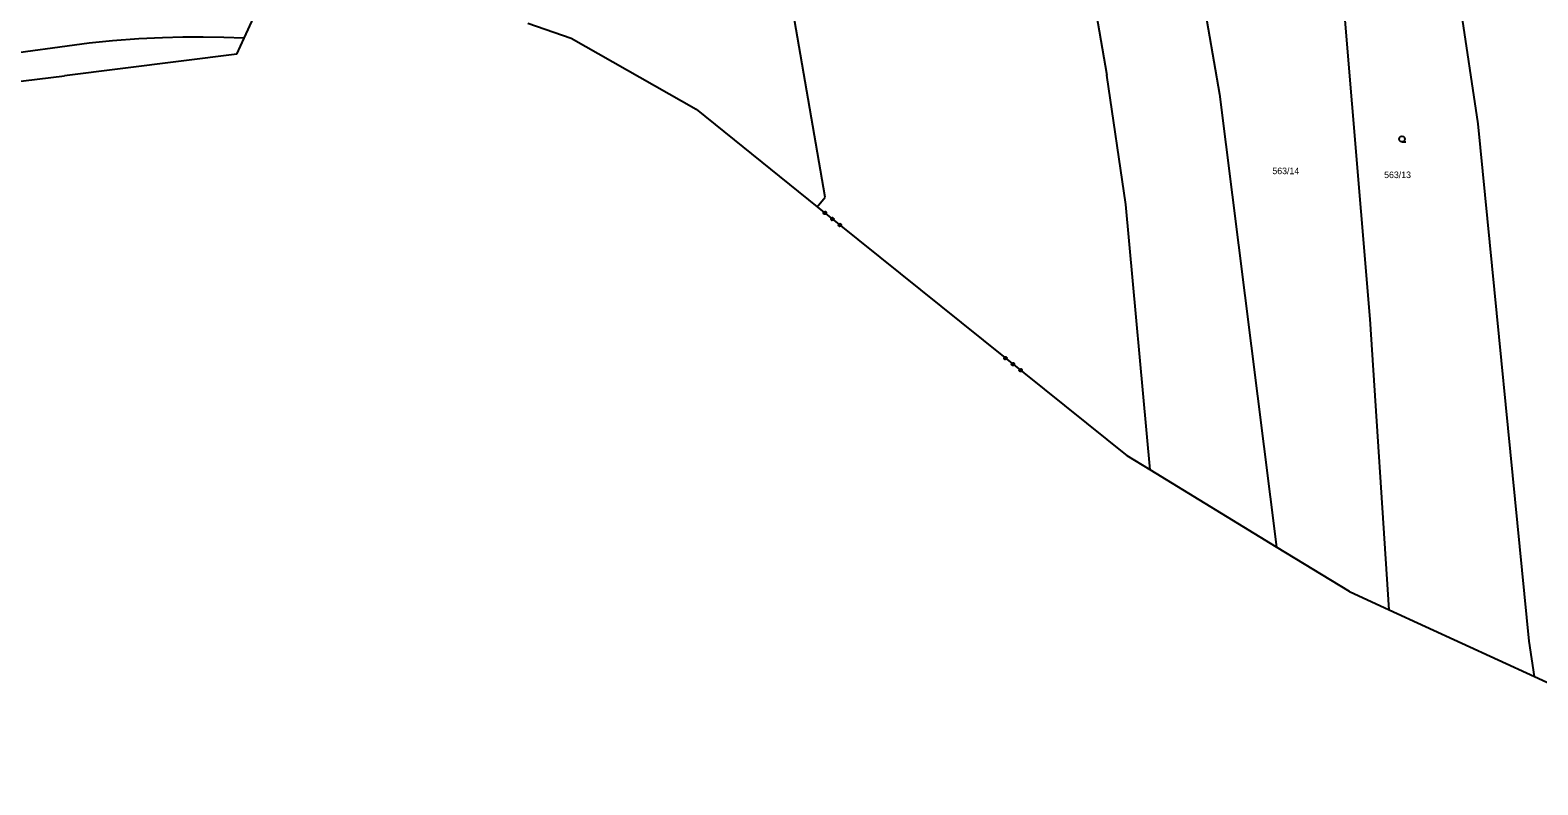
# Model space of a CAD drawing. Extents: x -757994 to -755874, y -1047691 to -1046119.
# Drawn here: x -756830 to -756634.8, y -1047452.6 to -1047354.9 of the extents above; entities that cross this region are included whole.
import ezdxf

# ---------------------------------------------------------------- set-up
doc = ezdxf.new("R2010")
doc.units = 0
doc.layers.add('katastrální mapa', color=7, linetype='Continuous')

msp = doc.modelspace()

# ---------------------------------------------------------------- linework, layer by layer
at = {"layer": 'katastrální mapa'}
for p, q in [((-756696.37, -1047327.59), (-756690.58, -1047360.7)), ((-756681.93, -1047328.93), (-756675.99, -1047363.16)), ((-756802.29, -1047355.94), (-756799.79, -1047350.45)), ((-756656.5, -1047392.3), (-756660, -1047350.4)), ((-756642.53, -1047367.03), (-756644.81, -1047351.72)), ((-756765.54, -1047353.97), (-756759.96, -1047355.94)), ((-756727.06, -1047376.52), (-756731.04, -1047353.53)), ((-756822.35, -1047356.58), (-757022.01, -1047383.57)), ((-756803.23, -1047358), (-756802.29, -1047355.94)), ((-756759.96, -1047355.94), (-756743.75, -1047365.12)), ((-756803.23, -1047358), (-756825.55, -1047360.78)), ((-756688.12, -1047377.47), (-756690.58, -1047360.7)), ((-756884.6, -1047368.12), (-756825.55, -1047360.78)), ((-756675.99, -1047363.16), (-756668.61, -1047421.82)), ((-756743.75, -1047365.12), (-756728.08, -1047377.77)), ((-756635.93, -1047434), (-756642.53, -1047367.03)), ((-756728.08, -1047377.77), (-756727.06, -1047376.52)), ((-756728.08, -1047377.77), (-756687.95, -1047410.02)), ((-756684.99, -1047411.82), (-756688.12, -1047377.47)), ((-756654.02, -1047429.95), (-756656.5, -1047392.3)), ((-756684.99, -1047411.82), (-756687.95, -1047410.02)), ((-756668.61, -1047421.82), (-756684.99, -1047411.82)), ((-756659.17, -1047427.58), (-756668.61, -1047421.82)), ((-756659.17, -1047427.58), (-756654.02, -1047429.95)), ((-756654.02, -1047429.95), (-756635.23, -1047438.59)), ((-756635.23, -1047438.59), (-756635.93, -1047434)), ((-756635.23, -1047438.59), (-756604.75, -1047452.6))]:
    msp.add_line(p, q, dxfattribs=at)
for points in [[(-756802.29, -1047355.94), (-756804.94, -1047355.84), (-756807.58, -1047355.8), (-756810.23, -1047355.81), (-756812.88, -1047355.88), (-756815.92, -1047356.02), (-756819.33, -1047356.27), (-756822.35, -1047356.58)], [(-756652.37, -1047369.35), (-756652.56, -1047369.3), (-756652.7, -1047369.17), (-756652.74, -1047368.98), (-756652.7, -1047368.79), (-756652.56, -1047368.66), (-756652.38, -1047368.61), (-756652.19, -1047368.66), (-756652.05, -1047368.79), (-756652.01, -1047368.99), (-756652.05, -1047369.18), (-756652.19, -1047369.31), (-756652.38, -1047369.36), (-756651.88, -1047369.36)], [(-756726.95, -1047378.47), (-756726.94, -1047378.6), (-756727.02, -1047378.71), (-756727.16, -1047378.72), (-756727.26, -1047378.64), (-756727.28, -1047378.5), (-756727.19, -1047378.4), (-756727.06, -1047378.38), (-756726.95, -1047378.47), (-756726.96, -1047378.49), (-756727.06, -1047378.41), (-756727.11, -1047378.42), (-756726.96, -1047378.54), (-756726.96, -1047378.59), (-756727.17, -1047378.42), (-756727.19, -1047378.46), (-756726.99, -1047378.62), (-756727.01, -1047378.66), (-756727.22, -1047378.49), (-756727.24, -1047378.52), (-756727.03, -1047378.69), (-756727.08, -1047378.7), (-756727.25, -1047378.57), (-756727.24, -1047378.62), (-756727.13, -1047378.71)], [(-756725.98, -1047379.26), (-756725.96, -1047379.39), (-756726.05, -1047379.49), (-756726.18, -1047379.51), (-756726.29, -1047379.42), (-756726.3, -1047379.29), (-756726.22, -1047379.19), (-756726.08, -1047379.17), (-756725.98, -1047379.26), (-756725.99, -1047379.27), (-756726.09, -1047379.19), (-756726.14, -1047379.2), (-756725.99, -1047379.32), (-756725.98, -1047379.38), (-756726.2, -1047379.2), (-756726.22, -1047379.24), (-756726.01, -1047379.41), (-756726.03, -1047379.44), (-756726.25, -1047379.27), (-756726.27, -1047379.3), (-756726.06, -1047379.47), (-756726.11, -1047379.48), (-756726.27, -1047379.35), (-756726.26, -1047379.41), (-756726.17, -1047379.49)], [(-756725, -1047380.04), (-756724.98, -1047380.18), (-756725.07, -1047380.28), (-756725.2, -1047380.29), (-756725.31, -1047380.21), (-756725.32, -1047380.08), (-756725.24, -1047379.97), (-756725.1, -1047379.96), (-756725, -1047380.04), (-756725.03, -1047380.04), (-756725.12, -1047379.97), (-756725.17, -1047379.98), (-756725.02, -1047380.1), (-756725.01, -1047380.16), (-756725.22, -1047379.99), (-756725.24, -1047380.03), (-756725.04, -1047380.19), (-756725.06, -1047380.22), (-756725.27, -1047380.06), (-756725.3, -1047380.08), (-756725.09, -1047380.25), (-756725.13, -1047380.27), (-756725.29, -1047380.14), (-756725.3, -1047380.18), (-756725.21, -1047380.26)], [(-756703.57, -1047397.26), (-756703.56, -1047397.4), (-756703.64, -1047397.5), (-756703.77, -1047397.51), (-756703.88, -1047397.43), (-756703.89, -1047397.3), (-756703.81, -1047397.19), (-756703.68, -1047397.18), (-756703.57, -1047397.26), (-756703.58, -1047397.28), (-756703.67, -1047397.21), (-756703.73, -1047397.21), (-756703.57, -1047397.34), (-756703.57, -1047397.39), (-756703.78, -1047397.22), (-756703.81, -1047397.25), (-756703.6, -1047397.41), (-756703.62, -1047397.45), (-756703.83, -1047397.28), (-756703.86, -1047397.31), (-756703.65, -1047397.48), (-756703.69, -1047397.5), (-756703.86, -1047397.36), (-756703.86, -1047397.41), (-756703.75, -1047397.5)], [(-756702.59, -1047398.05), (-756702.58, -1047398.18), (-756702.66, -1047398.29), (-756702.8, -1047398.3), (-756702.9, -1047398.22), (-756702.92, -1047398.08), (-756702.83, -1047397.98), (-756702.7, -1047397.96), (-756702.59, -1047398.05), (-756702.61, -1047398.06), (-756702.7, -1047397.99), (-756702.76, -1047397.99), (-756702.6, -1047398.12), (-756702.6, -1047398.17), (-756702.81, -1047398), (-756702.84, -1047398.03), (-756702.62, -1047398.2), (-756702.65, -1047398.24), (-756702.86, -1047398.06), (-756702.89, -1047398.09), (-756702.67, -1047398.27), (-756702.73, -1047398.27), (-756702.88, -1047398.15), (-756702.88, -1047398.2), (-756702.78, -1047398.28)], [(-756701.61, -1047398.83), (-756701.6, -1047398.97), (-756701.68, -1047399.07), (-756701.82, -1047399.09), (-756701.92, -1047399), (-756701.94, -1047398.87), (-756701.85, -1047398.76), (-756701.72, -1047398.75), (-756701.61, -1047398.83), (-756701.64, -1047398.84), (-756701.74, -1047398.76), (-756701.78, -1047398.77), (-756701.64, -1047398.89), (-756701.63, -1047398.95), (-756701.83, -1047398.79), (-756701.86, -1047398.82), (-756701.65, -1047398.98), (-756701.68, -1047399.01), (-756701.88, -1047398.85), (-756701.91, -1047398.88), (-756701.71, -1047399.04), (-756701.75, -1047399.06), (-756701.91, -1047398.93), (-756701.91, -1047398.98), (-756701.82, -1047399.05)]]:
    msp.add_lwpolyline(points, dxfattribs=at)

# ---------------------------------------------------------------- texts
for s, p in [('563/14', (-756669.16, -1047373.53)), ('563/13', (-756654.69, -1047374.04))]:
    msp.add_text(s, height=0.85, dxfattribs=at).set_placement(p)

doc.saveas('drawing.dxf')
